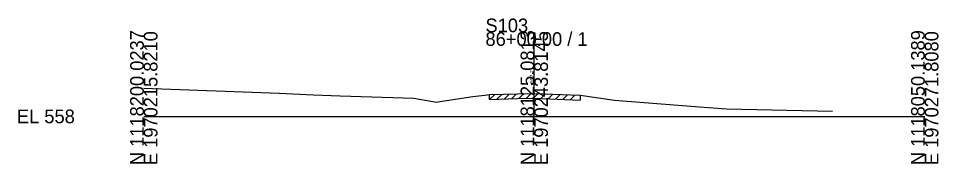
# Model space of a CAD drawing. Extents: x -26 to 163, y -10 to 45020.
# Drawn here: x -25.7 to 162.8, y 44990.3 to 45020.1 of the extents above; entities that cross this region are included whole.
import ezdxf

# ---------------------------------------------------------------- set-up
doc = ezdxf.new("R2010")
doc.units = 0
for name, color, linetype in [('RD_GPK_XS_Cell', 7, 'Continuous'), ('RD_XS_ExGround', 7, 'Continuous'), ('RD_XS_ExPaveRet', 7, 'Continuous'), ('RD_XS_TX_Elev_EX', 7, 'Continuous')]:
    doc.layers.add(name, color=color, linetype=linetype)

msp = doc.modelspace()

# ---------------------------------------------------------------- linework, layer by layer
at = {"layer": 'RD_GPK_XS_Cell'}
for p, q in [((80, 45000), (80, 45017.27)), ((0, 45000), (80, 45000)), ((80, 45000), (160, 45000))]:
    msp.add_line(p, q, dxfattribs=at)
at = {"layer": 'RD_XS_ExGround'}
for p, q in [((0, 45005.76), (27.75, 45004.74)), ((27.75, 45004.74), (34.77, 45004.39)), ((70.86, 45004.48), (76.54, 45004.64)), ((76.54, 45004.64), (79.55, 45004.72)), ((79.55, 45004.72), (80, 45004.71)), ((80, 45004.71), (89.37, 45004.33)), ((34.77, 45004.39), (40.24, 45004.21)), ((40.24, 45004.21), (55.33, 45003.74)), ((55.33, 45003.74), (59.21, 45003.05)), ((59.21, 45003.05), (59.93, 45002.93)), ((59.93, 45002.93), (61.16, 45003.13)), ((61.16, 45003.13), (67.43, 45004.11)), ((67.43, 45004.11), (69.84, 45004.36)), ((69.84, 45004.36), (70.86, 45004.48)), ((89.37, 45004.33), (96.46, 45003.35)), ((96.46, 45003.35), (112.99, 45002.04)), ((112.99, 45002.04), (119.38, 45001.52)), ((119.38, 45001.52), (141.13, 45001.06))]:
    msp.add_line(p, q, dxfattribs=at)
at = {"layer": 'RD_XS_ExPaveRet'}
for p, q in [((75.36, 45003.61), (76.39, 45004.63)), ((76.86, 45003.65), (77.89, 45004.68)), ((78.36, 45003.69), (79.39, 45004.72)), ((79.86, 45003.71), (80.82, 45004.67)), ((70.86, 45003.48), (71.89, 45004.51)), ((70.86, 45003.48), (70.86, 45004.48)), ((70.86, 45003.48), (76.54, 45003.64)), ((72.36, 45003.52), (73.39, 45004.55)), ((73.86, 45003.56), (74.89, 45004.59)), ((76.54, 45003.64), (79.55, 45003.72)), ((79.55, 45003.72), (80, 45003.71)), ((80, 45003.71), (89.37, 45003.33)), ((81.36, 45003.65), (82.32, 45004.61)), ((82.86, 45003.59), (83.82, 45004.55)), ((84.36, 45003.53), (85.32, 45004.49)), ((85.86, 45003.47), (86.82, 45004.43)), ((87.36, 45003.41), (88.32, 45004.37)), ((89.37, 45004.33), (89.37, 45003.33))]:
    msp.add_line(p, q, dxfattribs=at)

# ---------------------------------------------------------------- texts
at = {"layer": 'RD_GPK_XS_Cell'}
for s, p in [('S103', (70, 45017.27)), ('86+00.00 / 1', (70, 45014.47)), ('EL 558', (-26, 44998.6))]:
    msp.add_text(s, height=2.8, dxfattribs=at).set_placement(p)
for s, p in [('N 1118200.0237', (0, 44990)), ('E 1970215.8210', (2.8, 44990)), ('N 1118125.0813', (80, 44990)), ('E 1970243.8145', (82.8, 44990)), ('N 1118050.1389', (160, 44990)), ('E 1970271.8080', (162.8, 44990))]:
    msp.add_text(s, height=2.8, rotation=90, dxfattribs=at).set_placement(p)
at = {"layer": 'RD_XS_TX_Elev_EX'}
msp.add_text('562.71', height=0.8, rotation=90, dxfattribs=at).set_placement((79.9, 45006.71))

doc.saveas('drawing.dxf')
